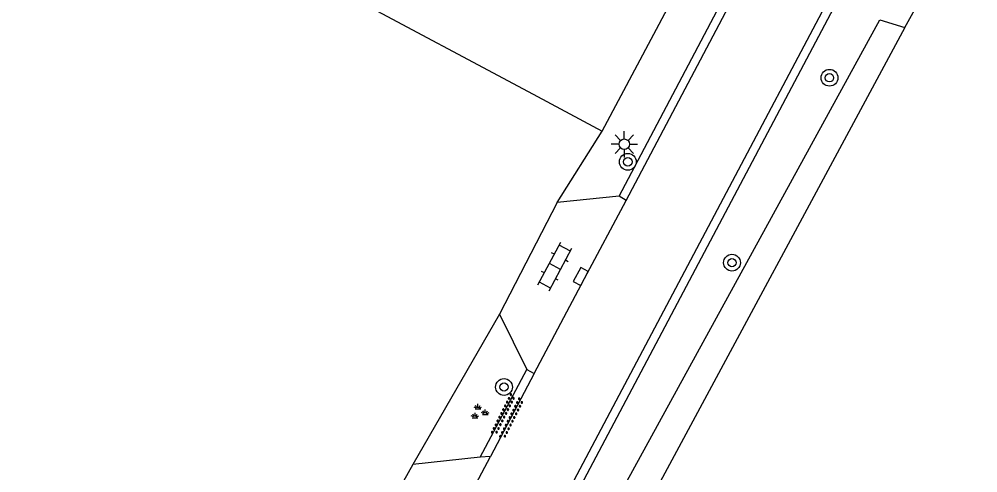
# Model space of a CAD drawing. Extents: x 136000 to 141000, y 400494 to 402006.
# Drawn here: x 137098.05 to 137143.7, y 400722.97 to 400744.56 of the extents above; entities that cross this region are included whole.
import ezdxf

# ---------------------------------------------------------------- set-up
doc = ezdxf.new("R2010")
doc.units = 0
for name, color, linetype in [('gg-afsc-hekwerk', 7, 'Continuous'), ('gg-knt-verharding', 7, 'Continuous'), ('gg-kntw-greppel-droge sloot', 7, 'Continuous'), ('gt-grn-groengrens', 7, 'Continuous'), ('gt-symb-boom', 7, 'Continuous'), ('gt-symb-groenvak', 7, 'Continuous'), ('gt-symb-klinker verharding', 7, 'Continuous'), ('gt-symb-kolk', 7, 'Continuous'), ('gt-symb-lichtmast', 7, 'Continuous'), ('gt-symb-overige verharding', 7, 'Continuous')]:
    doc.layers.add(name, color=color, linetype=linetype)

# ---------------------------------------------------------------- blocks, each defined once
blk = doc.blocks.new('gt0-GRVAK')
at = {"layer": 'gt-symb-groenvak'}
for p, q in [((-0.11, 0.189), (-0.228, 0.24)), ((-0.182, 0.153), (0.088, 0.153)), ((-0.091, 0.211), (-0.156, 0.322)), ((-0.047, 0.214), (-0.047, 0.393)), ((-0.004, 0.211), (0.061, 0.322)), ((0.015, 0.189), (0.133, 0.24)), ((0.262, -0.052), (0.197, 0.059)), ((0.305, -0.049), (0.305, 0.13)), ((0.349, -0.052), (0.414, 0.059)), ((-0.245, -0.228), (-0.363, -0.177)), ((-0.318, -0.264), (-0.047, -0.264)), ((-0.226, -0.206), (-0.291, -0.095)), ((-0.183, -0.203), (-0.183, -0.024)), ((-0.139, -0.206), (-0.074, -0.095)), ((-0.12, -0.228), (-0.002, -0.177)), ((0.243, -0.074), (0.125, -0.023)), ((0.17, -0.11), (0.441, -0.11)), ((0.368, -0.074), (0.486, -0.023))]:
    blk.add_line(p, q, dxfattribs=at)
blk = doc.blocks.new('gt0-BOOM')
at = {"layer": 'gt-symb-boom'}
for radius in [0.4, 0.2]:
    blk.add_circle((0, 0), radius, dxfattribs=at)
blk = doc.blocks.new('gt0-OVH')
at = {"layer": 'gt-symb-overige verharding'}
for points in [[(-0.972, 0.298), (-0.967, 0.308), (-0.965, 0.319), (-0.966, 0.33), (-0.971, 0.34), (-0.978, 0.348), (-0.988, 0.353), (-0.999, 0.355), (-1.01, 0.354), (-1.02, 0.349), (-1.028, 0.342), (-1.033, 0.332), (-1.035, 0.321), (-1.034, 0.31), (-1.029, 0.3), (-1.022, 0.292), (-1.012, 0.287), (-1.001, 0.285), (-0.99, 0.286), (-0.98, 0.291)], [(-0.872, 0.106), (-0.867, 0.116), (-0.865, 0.126), (-0.866, 0.137), (-0.871, 0.147), (-0.878, 0.156), (-0.888, 0.161), (-0.899, 0.163), (-0.91, 0.162), (-0.92, 0.157), (-0.928, 0.15), (-0.933, 0.14), (-0.935, 0.129), (-0.934, 0.118), (-0.929, 0.108), (-0.922, 0.1), (-0.912, 0.095), (-0.901, 0.092), (-0.89, 0.094), (-0.88, 0.098)], [(-0.772, 0.298), (-0.767, 0.308), (-0.765, 0.319), (-0.766, 0.33), (-0.771, 0.34), (-0.778, 0.348), (-0.788, 0.353), (-0.799, 0.355), (-0.81, 0.354), (-0.82, 0.349), (-0.828, 0.342), (-0.833, 0.332), (-0.835, 0.321), (-0.834, 0.31), (-0.829, 0.3), (-0.822, 0.292), (-0.812, 0.287), (-0.801, 0.285), (-0.79, 0.286), (-0.78, 0.291)], [(-0.672, 0.106), (-0.667, 0.116), (-0.665, 0.126), (-0.666, 0.137), (-0.671, 0.147), (-0.678, 0.156), (-0.688, 0.161), (-0.699, 0.163), (-0.71, 0.162), (-0.72, 0.157), (-0.728, 0.15), (-0.733, 0.14), (-0.735, 0.129), (-0.734, 0.118), (-0.729, 0.108), (-0.722, 0.1), (-0.712, 0.095), (-0.701, 0.092), (-0.69, 0.094), (-0.68, 0.098)], [(-0.572, 0.298), (-0.567, 0.308), (-0.565, 0.319), (-0.566, 0.33), (-0.571, 0.34), (-0.578, 0.348), (-0.588, 0.353), (-0.599, 0.355), (-0.61, 0.354), (-0.62, 0.349), (-0.628, 0.342), (-0.633, 0.332), (-0.635, 0.321), (-0.634, 0.31), (-0.629, 0.3), (-0.622, 0.292), (-0.612, 0.287), (-0.601, 0.285), (-0.59, 0.286), (-0.58, 0.291)], [(-0.472, 0.106), (-0.467, 0.116), (-0.465, 0.126), (-0.466, 0.137), (-0.471, 0.147), (-0.478, 0.156), (-0.488, 0.161), (-0.499, 0.163), (-0.51, 0.162), (-0.52, 0.157), (-0.528, 0.15), (-0.533, 0.14), (-0.535, 0.129), (-0.534, 0.118), (-0.529, 0.108), (-0.522, 0.1), (-0.512, 0.095), (-0.501, 0.092), (-0.49, 0.094), (-0.48, 0.098)], [(-0.372, 0.298), (-0.367, 0.308), (-0.365, 0.319), (-0.366, 0.33), (-0.371, 0.34), (-0.378, 0.348), (-0.388, 0.353), (-0.399, 0.355), (-0.41, 0.354), (-0.42, 0.349), (-0.428, 0.342), (-0.433, 0.332), (-0.435, 0.321), (-0.434, 0.31), (-0.429, 0.3), (-0.422, 0.292), (-0.412, 0.287), (-0.401, 0.285), (-0.39, 0.286), (-0.38, 0.291)], [(-0.272, 0.106), (-0.267, 0.116), (-0.265, 0.126), (-0.266, 0.137), (-0.271, 0.147), (-0.278, 0.156), (-0.288, 0.161), (-0.299, 0.163), (-0.31, 0.162), (-0.32, 0.157), (-0.328, 0.15), (-0.333, 0.14), (-0.335, 0.129), (-0.334, 0.118), (-0.329, 0.108), (-0.322, 0.1), (-0.312, 0.095), (-0.301, 0.092), (-0.29, 0.094), (-0.28, 0.098)], [(-0.172, 0.298), (-0.167, 0.308), (-0.165, 0.319), (-0.166, 0.33), (-0.171, 0.34), (-0.178, 0.348), (-0.188, 0.353), (-0.199, 0.355), (-0.21, 0.354), (-0.22, 0.349), (-0.228, 0.342), (-0.233, 0.332), (-0.235, 0.321), (-0.234, 0.31), (-0.229, 0.3), (-0.222, 0.292), (-0.212, 0.287), (-0.201, 0.285), (-0.19, 0.286), (-0.18, 0.291)], [(-0.072, 0.106), (-0.067, 0.116), (-0.065, 0.126), (-0.066, 0.137), (-0.071, 0.147), (-0.078, 0.156), (-0.088, 0.161), (-0.099, 0.163), (-0.11, 0.162), (-0.12, 0.157), (-0.128, 0.15), (-0.133, 0.14), (-0.135, 0.129), (-0.134, 0.118), (-0.129, 0.108), (-0.122, 0.1), (-0.112, 0.095), (-0.101, 0.092), (-0.09, 0.094), (-0.08, 0.098)], [(0.028, 0.298), (0.033, 0.308), (0.035, 0.319), (0.034, 0.33), (0.029, 0.34), (0.022, 0.348), (0.012, 0.353), (0.001, 0.355), (-0.01, 0.354), (-0.02, 0.349), (-0.028, 0.342), (-0.033, 0.332), (-0.035, 0.321), (-0.034, 0.31), (-0.029, 0.3), (-0.022, 0.292), (-0.012, 0.287), (-0.001, 0.285), (0.01, 0.286), (0.02, 0.291)], [(0.128, 0.106), (0.133, 0.116), (0.135, 0.126), (0.134, 0.137), (0.129, 0.147), (0.122, 0.156), (0.112, 0.161), (0.101, 0.163), (0.09, 0.162), (0.08, 0.157), (0.072, 0.15), (0.067, 0.14), (0.065, 0.129), (0.066, 0.118), (0.071, 0.108), (0.078, 0.1), (0.088, 0.095), (0.099, 0.092), (0.11, 0.094), (0.12, 0.098)], [(0.228, 0.298), (0.233, 0.308), (0.235, 0.319), (0.234, 0.33), (0.229, 0.34), (0.222, 0.348), (0.212, 0.353), (0.201, 0.355), (0.19, 0.354), (0.18, 0.349), (0.172, 0.342), (0.167, 0.332), (0.165, 0.321), (0.166, 0.31), (0.171, 0.3), (0.178, 0.292), (0.188, 0.287), (0.199, 0.285), (0.21, 0.286), (0.22, 0.291)], [(0.328, 0.106), (0.333, 0.116), (0.335, 0.126), (0.334, 0.137), (0.329, 0.147), (0.322, 0.156), (0.312, 0.161), (0.301, 0.163), (0.29, 0.162), (0.28, 0.157), (0.272, 0.15), (0.267, 0.14), (0.265, 0.129), (0.266, 0.118), (0.271, 0.108), (0.278, 0.1), (0.288, 0.095), (0.299, 0.092), (0.31, 0.094), (0.32, 0.098)], [(0.428, 0.298), (0.433, 0.308), (0.435, 0.319), (0.434, 0.33), (0.429, 0.34), (0.422, 0.348), (0.412, 0.353), (0.401, 0.355), (0.39, 0.354), (0.38, 0.349), (0.372, 0.342), (0.367, 0.332), (0.365, 0.321), (0.366, 0.31), (0.371, 0.3), (0.378, 0.292), (0.388, 0.287), (0.399, 0.285), (0.41, 0.286), (0.42, 0.291)], [(0.528, 0.106), (0.533, 0.116), (0.535, 0.126), (0.534, 0.137), (0.529, 0.147), (0.522, 0.156), (0.512, 0.161), (0.501, 0.163), (0.49, 0.162), (0.48, 0.157), (0.472, 0.15), (0.467, 0.14), (0.465, 0.129), (0.466, 0.118), (0.471, 0.108), (0.478, 0.1), (0.488, 0.095), (0.499, 0.092), (0.51, 0.094), (0.52, 0.098)], [(0.628, 0.298), (0.633, 0.308), (0.635, 0.319), (0.634, 0.33), (0.629, 0.34), (0.622, 0.348), (0.612, 0.353), (0.601, 0.355), (0.59, 0.354), (0.58, 0.349), (0.572, 0.342), (0.567, 0.332), (0.565, 0.321), (0.566, 0.31), (0.571, 0.3), (0.578, 0.292), (0.588, 0.287), (0.599, 0.285), (0.61, 0.286), (0.62, 0.291)], [(0.728, 0.106), (0.733, 0.116), (0.735, 0.126), (0.734, 0.137), (0.729, 0.147), (0.722, 0.156), (0.712, 0.161), (0.701, 0.163), (0.69, 0.162), (0.68, 0.157), (0.672, 0.15), (0.667, 0.14), (0.665, 0.129), (0.666, 0.118), (0.671, 0.108), (0.678, 0.1), (0.688, 0.095), (0.699, 0.092), (0.71, 0.094), (0.72, 0.098)], [(0.828, 0.298), (0.833, 0.308), (0.835, 0.319), (0.834, 0.33), (0.829, 0.34), (0.822, 0.348), (0.812, 0.353), (0.801, 0.355), (0.79, 0.354), (0.78, 0.349), (0.772, 0.342), (0.767, 0.332), (0.765, 0.321), (0.766, 0.31), (0.771, 0.3), (0.778, 0.292), (0.788, 0.287), (0.799, 0.285), (0.81, 0.286), (0.82, 0.291)], [(0.928, 0.106), (0.933, 0.116), (0.935, 0.126), (0.934, 0.137), (0.929, 0.147), (0.922, 0.156), (0.912, 0.161), (0.901, 0.163), (0.89, 0.162), (0.88, 0.157), (0.872, 0.15), (0.867, 0.14), (0.865, 0.129), (0.866, 0.118), (0.871, 0.108), (0.878, 0.1), (0.888, 0.095), (0.899, 0.092), (0.91, 0.094), (0.92, 0.098)], [(1.028, 0.298), (1.033, 0.308), (1.035, 0.319), (1.034, 0.33), (1.029, 0.34), (1.022, 0.348), (1.012, 0.353), (1.001, 0.355), (0.99, 0.354), (0.98, 0.349), (0.972, 0.342), (0.967, 0.332), (0.965, 0.321), (0.966, 0.31), (0.971, 0.3), (0.978, 0.292), (0.988, 0.287), (0.999, 0.285), (1.01, 0.286), (1.02, 0.291)], [(-0.972, -0.142), (-0.967, -0.132), (-0.965, -0.121), (-0.966, -0.11), (-0.971, -0.1), (-0.978, -0.092), (-0.988, -0.087), (-0.999, -0.085), (-1.01, -0.086), (-1.02, -0.091), (-1.028, -0.098), (-1.033, -0.108), (-1.035, -0.119), (-1.034, -0.13), (-1.029, -0.14), (-1.022, -0.148), (-1.012, -0.153), (-1.001, -0.155), (-0.99, -0.154), (-0.98, -0.149)], [(-0.872, -0.334), (-0.867, -0.324), (-0.865, -0.314), (-0.866, -0.303), (-0.871, -0.293), (-0.878, -0.284), (-0.888, -0.279), (-0.899, -0.277), (-0.91, -0.278), (-0.92, -0.283), (-0.928, -0.29), (-0.933, -0.3), (-0.935, -0.311), (-0.934, -0.322), (-0.929, -0.332), (-0.922, -0.34), (-0.912, -0.345), (-0.901, -0.348), (-0.89, -0.346), (-0.88, -0.342)], [(-0.772, -0.142), (-0.767, -0.132), (-0.765, -0.121), (-0.766, -0.11), (-0.771, -0.1), (-0.778, -0.092), (-0.788, -0.087), (-0.799, -0.085), (-0.81, -0.086), (-0.82, -0.091), (-0.828, -0.098), (-0.833, -0.108), (-0.835, -0.119), (-0.834, -0.13), (-0.829, -0.14), (-0.822, -0.148), (-0.812, -0.153), (-0.801, -0.155), (-0.79, -0.154), (-0.78, -0.149)], [(-0.672, -0.334), (-0.667, -0.324), (-0.665, -0.314), (-0.666, -0.303), (-0.671, -0.293), (-0.678, -0.284), (-0.688, -0.279), (-0.699, -0.277), (-0.71, -0.278), (-0.72, -0.283), (-0.728, -0.29), (-0.733, -0.3), (-0.735, -0.311), (-0.734, -0.322), (-0.729, -0.332), (-0.722, -0.34), (-0.712, -0.345), (-0.701, -0.348), (-0.69, -0.346), (-0.68, -0.342)], [(-0.572, -0.142), (-0.567, -0.132), (-0.565, -0.121), (-0.566, -0.11), (-0.571, -0.1), (-0.578, -0.092), (-0.588, -0.087), (-0.599, -0.085), (-0.61, -0.086), (-0.62, -0.091), (-0.628, -0.098), (-0.633, -0.108), (-0.635, -0.119), (-0.634, -0.13), (-0.629, -0.14), (-0.622, -0.148), (-0.612, -0.153), (-0.601, -0.155), (-0.59, -0.154), (-0.58, -0.149)], [(-0.472, -0.334), (-0.467, -0.324), (-0.465, -0.314), (-0.466, -0.303), (-0.471, -0.293), (-0.478, -0.284), (-0.488, -0.279), (-0.499, -0.277), (-0.51, -0.278), (-0.52, -0.283), (-0.528, -0.29), (-0.533, -0.3), (-0.535, -0.311), (-0.534, -0.322), (-0.529, -0.332), (-0.522, -0.34), (-0.512, -0.345), (-0.501, -0.348), (-0.49, -0.346), (-0.48, -0.342)], [(-0.372, -0.142), (-0.367, -0.132), (-0.365, -0.121), (-0.366, -0.11), (-0.371, -0.1), (-0.378, -0.092), (-0.388, -0.087), (-0.399, -0.085), (-0.41, -0.086), (-0.42, -0.091), (-0.428, -0.098), (-0.433, -0.108), (-0.435, -0.119), (-0.434, -0.13), (-0.429, -0.14), (-0.422, -0.148), (-0.412, -0.153), (-0.401, -0.155), (-0.39, -0.154), (-0.38, -0.149)], [(-0.272, -0.334), (-0.267, -0.324), (-0.265, -0.314), (-0.266, -0.303), (-0.271, -0.293), (-0.278, -0.284), (-0.288, -0.279), (-0.299, -0.277), (-0.31, -0.278), (-0.32, -0.283), (-0.328, -0.29), (-0.333, -0.3), (-0.335, -0.311), (-0.334, -0.322), (-0.329, -0.332), (-0.322, -0.34), (-0.312, -0.345), (-0.301, -0.348), (-0.29, -0.346), (-0.28, -0.342)], [(-0.172, -0.142), (-0.167, -0.132), (-0.165, -0.121), (-0.166, -0.11), (-0.171, -0.1), (-0.178, -0.092), (-0.188, -0.087), (-0.199, -0.085), (-0.21, -0.086), (-0.22, -0.091), (-0.228, -0.098), (-0.233, -0.108), (-0.235, -0.119), (-0.234, -0.13), (-0.229, -0.14), (-0.222, -0.148), (-0.212, -0.153), (-0.201, -0.155), (-0.19, -0.154), (-0.18, -0.149)], [(-0.072, -0.334), (-0.067, -0.324), (-0.065, -0.314), (-0.066, -0.303), (-0.071, -0.293), (-0.078, -0.284), (-0.088, -0.279), (-0.099, -0.277), (-0.11, -0.278), (-0.12, -0.283), (-0.128, -0.29), (-0.133, -0.3), (-0.135, -0.311), (-0.134, -0.322), (-0.129, -0.332), (-0.122, -0.34), (-0.112, -0.345), (-0.101, -0.348), (-0.09, -0.346), (-0.08, -0.342)], [(0.028, -0.142), (0.033, -0.132), (0.035, -0.121), (0.034, -0.11), (0.029, -0.1), (0.022, -0.092), (0.012, -0.087), (0.001, -0.085), (-0.01, -0.086), (-0.02, -0.091), (-0.028, -0.098), (-0.033, -0.108), (-0.035, -0.119), (-0.034, -0.13), (-0.029, -0.14), (-0.022, -0.148), (-0.012, -0.153), (-0.001, -0.155), (0.01, -0.154), (0.02, -0.149)], [(0.128, -0.334), (0.133, -0.324), (0.135, -0.314), (0.134, -0.303), (0.129, -0.293), (0.122, -0.284), (0.112, -0.279), (0.101, -0.277), (0.09, -0.278), (0.08, -0.283), (0.072, -0.29), (0.067, -0.3), (0.065, -0.311), (0.066, -0.322), (0.071, -0.332), (0.078, -0.34), (0.088, -0.345), (0.099, -0.348), (0.11, -0.346), (0.12, -0.342)], [(0.228, -0.142), (0.233, -0.132), (0.235, -0.121), (0.234, -0.11), (0.229, -0.1), (0.222, -0.092), (0.212, -0.087), (0.201, -0.085), (0.19, -0.086), (0.18, -0.091), (0.172, -0.098), (0.167, -0.108), (0.165, -0.119), (0.166, -0.13), (0.171, -0.14), (0.178, -0.148), (0.188, -0.153), (0.199, -0.155), (0.21, -0.154), (0.22, -0.149)], [(0.328, -0.334), (0.333, -0.324), (0.335, -0.314), (0.334, -0.303), (0.329, -0.293), (0.322, -0.284), (0.312, -0.279), (0.301, -0.277), (0.29, -0.278), (0.28, -0.283), (0.272, -0.29), (0.267, -0.3), (0.265, -0.311), (0.266, -0.322), (0.271, -0.332), (0.278, -0.34), (0.288, -0.345), (0.299, -0.348), (0.31, -0.346), (0.32, -0.342)], [(0.428, -0.142), (0.433, -0.132), (0.435, -0.121), (0.434, -0.11), (0.429, -0.1), (0.422, -0.092), (0.412, -0.087), (0.401, -0.085), (0.39, -0.086), (0.38, -0.091), (0.372, -0.098), (0.367, -0.108), (0.365, -0.119), (0.366, -0.13), (0.371, -0.14), (0.378, -0.148), (0.388, -0.153), (0.399, -0.155), (0.41, -0.154), (0.42, -0.149)], [(0.528, -0.334), (0.533, -0.324), (0.535, -0.314), (0.534, -0.303), (0.529, -0.293), (0.522, -0.284), (0.512, -0.279), (0.501, -0.277), (0.49, -0.278), (0.48, -0.283), (0.472, -0.29), (0.467, -0.3), (0.465, -0.311), (0.466, -0.322), (0.471, -0.332), (0.478, -0.34), (0.488, -0.345), (0.499, -0.348), (0.51, -0.346), (0.52, -0.342)], [(0.628, -0.142), (0.633, -0.132), (0.635, -0.121), (0.634, -0.11), (0.629, -0.1), (0.622, -0.092), (0.612, -0.087), (0.601, -0.085), (0.59, -0.086), (0.58, -0.091), (0.572, -0.098), (0.567, -0.108), (0.565, -0.119), (0.566, -0.13), (0.571, -0.14), (0.578, -0.148), (0.588, -0.153), (0.599, -0.155), (0.61, -0.154), (0.62, -0.149)], [(0.728, -0.334), (0.733, -0.324), (0.735, -0.314), (0.734, -0.303), (0.729, -0.293), (0.722, -0.284), (0.712, -0.279), (0.701, -0.277), (0.69, -0.278), (0.68, -0.283), (0.672, -0.29), (0.667, -0.3), (0.665, -0.311), (0.666, -0.322), (0.671, -0.332), (0.678, -0.34), (0.688, -0.345), (0.699, -0.348), (0.71, -0.346), (0.72, -0.342)], [(0.828, -0.142), (0.833, -0.132), (0.835, -0.121), (0.834, -0.11), (0.829, -0.1), (0.822, -0.092), (0.812, -0.087), (0.801, -0.085), (0.79, -0.086), (0.78, -0.091), (0.772, -0.098), (0.767, -0.108), (0.765, -0.119), (0.766, -0.13), (0.771, -0.14), (0.778, -0.148), (0.788, -0.153), (0.799, -0.155), (0.81, -0.154), (0.82, -0.149)], [(0.928, -0.334), (0.933, -0.324), (0.935, -0.314), (0.934, -0.303), (0.929, -0.293), (0.922, -0.284), (0.912, -0.279), (0.901, -0.277), (0.89, -0.278), (0.88, -0.283), (0.872, -0.29), (0.867, -0.3), (0.865, -0.311), (0.866, -0.322), (0.871, -0.332), (0.878, -0.34), (0.888, -0.345), (0.899, -0.348), (0.91, -0.346), (0.92, -0.342)], [(1.028, -0.142), (1.033, -0.132), (1.035, -0.121), (1.034, -0.11), (1.029, -0.1), (1.022, -0.092), (1.012, -0.087), (1.001, -0.085), (0.99, -0.086), (0.98, -0.091), (0.972, -0.098), (0.967, -0.108), (0.965, -0.119), (0.966, -0.13), (0.971, -0.14), (0.978, -0.148), (0.988, -0.153), (0.999, -0.155), (1.01, -0.154), (1.02, -0.149)]]:
    blk.add_lwpolyline(points, close=True, dxfattribs=at)
blk = doc.blocks.new('gt0-KL1')
at = {"layer": 'gt-symb-klinker verharding'}
for p, q in [((-1.15, 0.3), (1.15, 0.3)), ((-1, -0.3), (-1, 0.3)), ((-0.5, 0.3), (-0.5, 0.45)), ((0, -0.3), (0, 0.3)), ((0.5, 0.3), (0.5, 0.45)), ((1, -0.3), (1, 0.3)), ((-1.15, -0.3), (1.15, -0.3)), ((-0.5, -0.45), (-0.5, -0.3)), ((0.5, -0.45), (0.5, -0.3))]:
    blk.add_line(p, q, dxfattribs=at)
blk = doc.blocks.new('gt0-KOLK')
at = {"layer": 'gt-symb-kolk'}
blk.add_lwpolyline([(0, 0), (0.375, 0), (0.375, 0.4), (-0.375, 0.4), (-0.375, 0), (0, 0)], dxfattribs=at)
blk = doc.blocks.new('gt0-LMAST')
at = {"layer": 'gt-symb-lichtmast'}
for p, q in [((-0.005, 0.246), (-0.005, 0.621)), ((-0.182, 0.173), (-0.447, 0.438)), ((0.172, 0.173), (0.437, 0.438)), ((-0.255, -0.004), (-0.63, -0.004)), ((-0.182, -0.181), (-0.447, -0.446)), ((-0.005, -0.254), (-0.005, -0.629)), ((0.437, -0.446), (0.172, -0.181)), ((0.245, -0.004), (0.62, -0.004))]:
    blk.add_line(p, q, dxfattribs=at)
blk.add_circle((-0.005, -0.004), 0.25, dxfattribs=at)

msp = doc.modelspace()

# ---------------------------------------------------------------- linework, layer by layer
at = {"layer": 'gg-afsc-hekwerk'}
for p, q in [((137085.241, 400760.901), (137122.278, 400741.121)), ((137087.223, 400759.843), (137122.278, 400741.121)), ((137087.223, 400759.843), (137122.278, 400741.121)), ((137122.278, 400741.121), (137125.81, 400739.235)), ((137122.278, 400741.121), (137125.81, 400739.235))]:
    msp.add_line(p, q, dxfattribs=at)
msp.add_lwpolyline([(137125.81, 400739.235), (137165.601, 400813.93), (137165.35, 400814.075)], dxfattribs=at)
msp.add_lwpolyline([(137125.81, 400739.235), (137165.601, 400813.93), (137165.35, 400814.075)], dxfattribs=at)
at = {"layer": 'gg-knt-verharding'}
for p, q in [((137123.662, 400735.842), (137120.925, 400730.523)), ((137126.612, 400736.144), (137123.662, 400735.842)), ((137126.946, 400735.933), (137126.612, 400736.144)), ((137120.925, 400730.523), (137122.214, 400727.893)), ((137119.997, 400723.724), (137122.214, 400727.893)), ((137122.577, 400727.704), (137120.498, 400723.751)), ((137122.214, 400727.893), (137122.577, 400727.704)), ((137119.997, 400723.724), (137116.798, 400723.368)), ((137117.257, 400717.701), (137120.498, 400723.751)), ((137120.498, 400723.751), (137119.997, 400723.724)), ((137116.798, 400723.368), (137115.395, 400720.878))]:
    msp.add_line(p, q, dxfattribs=at)
for points in [[(137126.612, 400736.144), (137141.352, 400764.05), (137170.308, 400818.547)], [(137126.946, 400735.933), (137141.729, 400763.906), (137160.885, 400800.013)], [(137156.027, 400782.184), (137143.241, 400758.068), (137114.081, 400703.019), (137101.593, 400679.244)], [(137156.375, 400781.987), (137143.565, 400757.845), (137114.455, 400702.858), (137101.953, 400679.073)], [(137122.577, 400727.704), (137124.964, 400732.225), (137126.946, 400735.933)]]:
    msp.add_lwpolyline(points, dxfattribs=at)
at = {"layer": 'gg-kntw-greppel-droge sloot'}
for points in [[(137100.112, 400671.319), (137101.672, 400675.726), (137106.563, 400685.317), (137139.033, 400744.53), (137140.218, 400744.174)], [(137140.218, 400744.174), (137103.042, 400675.165), (137101.425, 400671.377), (137106.413, 400658.229), (137115.021, 400636.826)]]:
    msp.add_lwpolyline(points, dxfattribs=at)
at = {"layer": 'gt-grn-groengrens'}
for p, q in [((137140.218, 400744.174), (137142.359, 400747.986)), ((137123.662, 400735.842), (137125.81, 400739.235)), ((137120.925, 400730.523), (137116.798, 400723.368))]:
    msp.add_line(p, q, dxfattribs=at)

# ---------------------------------------------------------------- block references
at = {"layer": 'gt-symb-boom'}
for p in [(137136.631, 400741.776), (137127.032, 400737.775), (137131.99, 400732.974), (137121.135, 400727.056)]:
    msp.add_blockref('gt0-BOOM', p, dxfattribs=at)
at = {"layer": 'gt-symb-groenvak'}
msp.add_blockref('gt0-GRVAK', (137119.937, 400725.859), dxfattribs=at)
at = {"layer": 'gt-symb-klinker verharding', "rotation": 61.691479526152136}
msp.add_blockref('gt0-KL1', (137123.559, 400732.789), dxfattribs=at)
at = {"layer": 'gt-symb-kolk', "rotation": 62.17530887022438}
msp.add_blockref('gt0-KOLK', (137124.964, 400732.225), dxfattribs=at)
at = {"layer": 'gt-symb-lichtmast'}
msp.add_blockref('gt0-LMAST', (137126.867, 400738.616), dxfattribs=at)
at = {"layer": 'gt-symb-overige verharding', "rotation": 63.38370037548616}
msp.add_blockref('gt0-OVH', (137121.301, 400725.656), dxfattribs=at)

doc.saveas('drawing.dxf')
